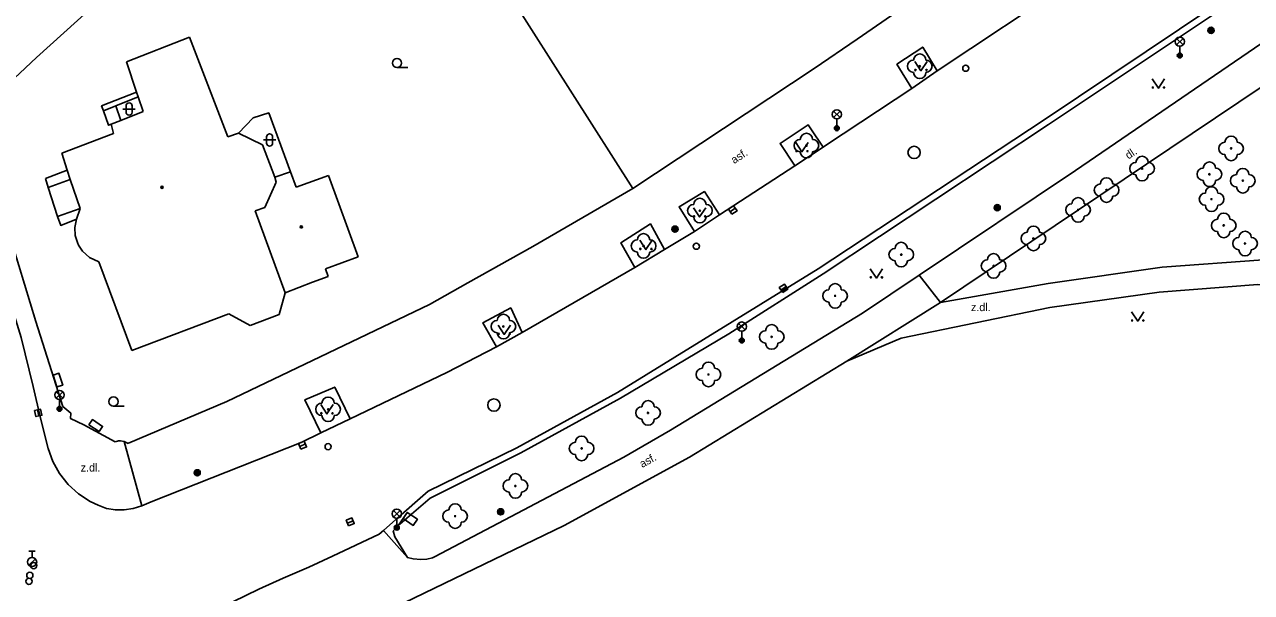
# Model space of a CAD drawing. Extents: x -600309 to -598967, y -1161267 to -1160292.
# Drawn here: x -599615.6 to -599515.9, y -1160576.1 to -1160530 of the extents above; entities that cross this region are included whole.
import ezdxf

# ---------------------------------------------------------------- set-up
doc = ezdxf.new("R2010")
doc.units = 0
for name, color, linetype in [('Level 10', 7, 'Continuous'), ('Level 11', 7, 'Continuous'), ('Level 22', 7, 'Continuous'), ('Level 24', 7, 'Continuous'), ('Level 25', 7, 'Continuous'), ('Level 27', 7, 'Continuous'), ('Level 28', 7, 'Continuous'), ('Level 33', 7, 'Continuous'), ('Level 34', 7, 'Continuous'), ('Level 36', 7, 'Continuous'), ('Level 39', 7, 'Continuous'), ('Level 40', 7, 'Continuous'), ('Level 5', 7, 'Continuous'), ('Level 51', 7, 'Continuous'), ('Level 7', 7, 'Continuous'), ('Level 8', 7, 'Continuous')]:
    doc.layers.add(name, color=color, linetype=linetype)

msp = doc.modelspace()

# ---------------------------------------------------------------- linework, layer by layer
at = {"layer": 'Level 10'}
for points in [[(-599530.62, -1160526.56), (-599541.46, -1160533.8)], [(-599519.01, -1160528.53), (-599532.79, -1160537.76), (-599551.12, -1160549.86), (-599567.4099, -1160559.9099), (-599575.58, -1160564.39), (-599582.8, -1160567.92), (-599585.4099, -1160570.2199), (-599586.4099, -1160571.1)], [(-599541.46, -1160533.8), (-599543.53, -1160535.23)], [(-599543.53, -1160535.23), (-599550.44, -1160539.8)], [(-599550.44, -1160539.8), (-599550.72, -1160539.99), (-599553.01, -1160541.51)], [(-599553.01, -1160541.51), (-599559.13, -1160545.49)], [(-599614.87, -1160559.43), (-599615.83, -1160555.44), (-599616.82, -1160552.27), (-599619.4416, -1160545.4146)], [(-599559.13, -1160545.49), (-599561.17, -1160546.83)], [(-599561.17, -1160546.83), (-599563.59, -1160548.3)], [(-599563.59, -1160548.3), (-599566, -1160549.77)], [(-599566, -1160549.77), (-599575.1599, -1160555.03)], [(-599575.1599, -1160555.03), (-599577.23, -1160556.19)], [(-599577.23, -1160556.19), (-599581.27, -1160558.27), (-599589.13, -1160562.05)], [(-599613.65, -1160564.44), (-599614.26, -1160561.98), (-599614.87, -1160559.43)], [(-599589.13, -1160562.05), (-599591.5, -1160563.19)], [(-599591.5, -1160563.19), (-599593.09, -1160563.95), (-599605.27, -1160568.78), (-599606.05, -1160569.09)], [(-599613.65, -1160564.44), (-599613.27, -1160565.5), (-599612.72, -1160566.49), (-599612.02, -1160567.37), (-599611.18, -1160568.13), (-599610.24, -1160568.75), (-599609.58, -1160569.06), (-599608.9, -1160569.31)], [(-599608.9, -1160569.31), (-599608.18, -1160569.43), (-599607.46, -1160569.43), (-599606.74, -1160569.32), (-599606.05, -1160569.09)], [(-599586.4099, -1160571.1), (-599586.76, -1160571.4099), (-599590.55, -1160573.18)], [(-599590.55, -1160573.18), (-599592.48, -1160574.07)], [(-599592.48, -1160574.07), (-599594.57, -1160574.9699), (-599596.53, -1160575.87), (-599599.7, -1160577.4)]]:
    msp.add_lwpolyline(points, dxfattribs=at)
at = {"layer": 'Level 11'}
for points in [[(-599512.41, -1160527.09), (-599512.81, -1160527.1), (-599513.6147, -1160527.1892), (-599514.07, -1160527.24), (-599515.31, -1160527.51), (-599516.52, -1160527.9), (-599517.68, -1160528.42), (-599518.78, -1160529.06), (-599532.43, -1160538.14), (-599550.73, -1160550.27), (-599558.39, -1160555.14), (-599567.18, -1160560.37), (-599575.26, -1160564.79), (-599582.64, -1160568.48), (-599585.1, -1160570.58)], [(-599512.4639, -1160529.7469), (-599530.23, -1160541.89), (-599542.9267, -1160550.3887), (-599547.53, -1160553.47), (-599563.11, -1160562.96), (-599566.9, -1160565.15), (-599582.233, -1160573.2263), (-599582.43, -1160573.33), (-599582.9015, -1160573.4239), (-599583.3777, -1160573.4715), (-599584.0127, -1160573.4027), (-599584.47, -1160573.3), (-599586.41, -1160571.1)], [(-599541.2, -1160552.61), (-599509.56, -1160531.36)], [(-599541.46, -1160533.8), (-599542.63, -1160531.87), (-599544.73, -1160533.26), (-599543.53, -1160535.23)], [(-599609.1599, -1160537.03), (-599609.3, -1160536.64), (-599606.46, -1160535.52)], [(-599609.1599, -1160537.03), (-599608.15, -1160536.63)], [(-599608.15, -1160536.63), (-599606.34, -1160535.9099)], [(-599608.15, -1160536.63), (-599607.74, -1160537.83)], [(-599608.54, -1160538.11), (-599608.74, -1160538.21), (-599609.1599, -1160537.03)], [(-599598.19, -1160538.86), (-599596.99, -1160537.62), (-599595.73, -1160537.21), (-599593.98, -1160541.98)], [(-599550.72, -1160539.99), (-599551.7178, -1160538.4988), (-599551.93, -1160538.18), (-599554.22, -1160539.68), (-599553.0392, -1160541.4609), (-599553.0073, -1160541.5093)], [(-599613.87, -1160542.53), (-599612.11, -1160541.85)], [(-599613.63, -1160543.27), (-599613.87, -1160542.53)], [(-599613.63, -1160543.27), (-599611.86, -1160542.6)], [(-599612.88, -1160545.63), (-599613.63, -1160543.27)], [(-599559.13, -1160545.49), (-599560.36, -1160543.59), (-599562.42, -1160544.82), (-599561.17, -1160546.83)], [(-599611.05, -1160544.96), (-599612.88, -1160545.63)], [(-599611.34, -1160545.83), (-599612.62, -1160546.34), (-599612.88, -1160545.63)], [(-599563.59, -1160548.3), (-599564.75, -1160546.2199), (-599567.15, -1160547.76), (-599566, -1160549.77)], [(-599541.2, -1160552.61), (-599532.46, -1160551.06), (-599523.21, -1160549.73), (-599514.99, -1160549.14)], [(-599541.2, -1160552.61), (-599542.9267, -1160550.3887)], [(-599541.2, -1160552.61), (-599548.81, -1160557.36)], [(-599575.1599, -1160555.03), (-599576.09, -1160553.04), (-599578.35, -1160554.24), (-599577.23, -1160556.19)], [(-599589.13, -1160562.05), (-599590.37, -1160559.4699), (-599592.79, -1160560.49), (-599591.5, -1160563.19)], [(-599607.4699, -1160563.87), (-599606.05, -1160569.09)], [(-599585.1, -1160570.58), (-599585.62, -1160571.13), (-599585.5, -1160571.62), (-599584.47, -1160573.3)]]:
    msp.add_lwpolyline(points, dxfattribs=at)
at = {"layer": 'Level 22'}
for centre in [(-599542.88, -1160533.42), (-599552.08, -1160539.86), (-599517.6, -1160540.09), (-599524.83, -1160541.73), (-599519.36, -1160542.19), (-599516.65, -1160542.71), (-599527.71, -1160543.4699), (-599519.19, -1160544.21), (-599560.73, -1160545.14), (-599530.02, -1160545.08), (-599518.2, -1160546.34), (-599533.65, -1160547.4), (-599516.4699, -1160547.81), (-599565.3, -1160548.01), (-599544.38, -1160548.71), (-599536.88, -1160549.63), (-599549.75, -1160552.06), (-599576.68, -1160554.55), (-599554.9, -1160555.39), (-599560.03, -1160558.44), (-599590.9099, -1160561.27), (-599564.94, -1160561.56), (-599570.33, -1160564.44), (-599575.71, -1160567.49), (-599580.6, -1160569.94)]:
    msp.add_circle(centre, 0.05, dxfattribs=at)
for centre, start, end in [((-599542.88, -1160532.92), 0, 180), ((-599543.38, -1160533.42), 90, 270), ((-599542.38, -1160533.42), 270, 90), ((-599542.88, -1160533.92), 180, 0), ((-599552.58, -1160539.86), 90, 270), ((-599552.08, -1160539.36), 0, 180), ((-599551.58, -1160539.86), 270, 90), ((-599518.1, -1160540.09), 90, 270), ((-599517.6, -1160539.59), 0, 180), ((-599517.1, -1160540.09), 270, 90), ((-599552.08, -1160540.36), 180, 0), ((-599524.83, -1160541.23), 0, 180), ((-599517.6, -1160540.59), 180, 0), ((-599525.33, -1160541.73), 90, 270), ((-599524.33, -1160541.73), 270, 90), ((-599519.86, -1160542.19), 90, 270), ((-599519.36, -1160541.69), 0, 180), ((-599518.86, -1160542.19), 270, 90), ((-599516.65, -1160542.21), 0, 180), ((-599527.71, -1160542.9699), 0, 180), ((-599524.83, -1160542.23), 180, 0), ((-599519.36, -1160542.69), 180, 0), ((-599517.15, -1160542.71), 90, 270), ((-599516.15, -1160542.71), 270, 90), ((-599528.21, -1160543.4699), 90, 270), ((-599527.21, -1160543.4699), 270, 90), ((-599519.69, -1160544.21), 90, 270), ((-599519.19, -1160543.71), 0, 180), ((-599518.69, -1160544.21), 270, 90), ((-599516.65, -1160543.21), 180, 0), ((-599561.23, -1160545.14), 90, 270), ((-599560.73, -1160544.64), 0, 180), ((-599560.23, -1160545.14), 270, 90), ((-599530.52, -1160545.08), 90, 270), ((-599530.02, -1160544.58), 0, 180), ((-599529.52, -1160545.08), 270, 90), ((-599527.71, -1160543.9699), 180, 0), ((-599519.19, -1160544.71), 180, 0), ((-599560.73, -1160545.64), 180, 0), ((-599530.02, -1160545.58), 180, 0), ((-599518.2, -1160545.84), 0, 180), ((-599533.65, -1160546.9), 0, 180), ((-599518.7, -1160546.34), 90, 270), ((-599517.7, -1160546.34), 270, 90), ((-599565.8, -1160548.01), 90, 270), ((-599565.3, -1160547.51), 0, 180), ((-599564.8, -1160548.01), 270, 90), ((-599544.38, -1160548.21), 0, 180), ((-599534.15, -1160547.4), 90, 270), ((-599533.15, -1160547.4), 270, 90), ((-599518.2, -1160546.84), 180, 0), ((-599516.9699, -1160547.81), 90, 270), ((-599516.4699, -1160547.31), 0, 180), ((-599515.9699, -1160547.81), 270, 90), ((-599565.3, -1160548.51), 180, 0), ((-599544.88, -1160548.71), 90, 270), ((-599543.88, -1160548.71), 270, 90), ((-599536.88, -1160549.13), 0, 180), ((-599533.65, -1160547.9), 180, 0), ((-599516.4699, -1160548.31), 180, 0), ((-599544.38, -1160549.21), 180, 0), ((-599537.38, -1160549.63), 90, 270), ((-599536.38, -1160549.63), 270, 90), ((-599536.88, -1160550.13), 180, 0), ((-599550.25, -1160552.06), 90, 270), ((-599549.75, -1160551.56), 0, 180), ((-599549.25, -1160552.06), 270, 90), ((-599549.75, -1160552.56), 180, 0), ((-599576.68, -1160554.05), 0, 180), ((-599577.18, -1160554.55), 90, 270), ((-599576.18, -1160554.55), 270, 90), ((-599554.9, -1160554.89), 0, 180), ((-599576.68, -1160555.05), 180, 0), ((-599555.4, -1160555.39), 90, 270), ((-599554.4, -1160555.39), 270, 90), ((-599554.9, -1160555.89), 180, 0), ((-599560.03, -1160557.94), 0, 180), ((-599560.53, -1160558.44), 90, 270), ((-599559.53, -1160558.44), 270, 90), ((-599560.03, -1160558.94), 180, 0), ((-599590.9099, -1160560.77), 0, 180), ((-599564.94, -1160561.06), 0, 180), ((-599591.4099, -1160561.27), 90, 270), ((-599590.4099, -1160561.27), 270, 90), ((-599565.44, -1160561.56), 90, 270), ((-599564.44, -1160561.56), 270, 90), ((-599590.9099, -1160561.77), 180, 0), ((-599564.94, -1160562.06), 180, 0), ((-599570.33, -1160563.94), 0, 180), ((-599570.83, -1160564.44), 90, 270), ((-599569.83, -1160564.44), 270, 90), ((-599570.33, -1160564.94), 180, 0), ((-599575.71, -1160566.99), 0, 180), ((-599576.21, -1160567.49), 90, 270), ((-599575.21, -1160567.49), 270, 90), ((-599575.71, -1160567.99), 180, 0), ((-599581.1, -1160569.94), 90, 270), ((-599580.6, -1160569.44), 0, 180), ((-599580.1, -1160569.94), 270, 90), ((-599580.6, -1160570.44), 180, 0)]:
    msp.add_arc(centre, 0.5, start, end, dxfattribs=at)
at = {"layer": 'Level 24'}
for points in [[(-599613.2405, -1160558.5), (-599612.9357, -1160559.4524), (-599612.4595, -1160559.3), (-599612.7643, -1160558.3476)], [(-599610.3342, -1160562.517), (-599609.5059, -1160563.0772), (-599609.2258, -1160562.663), (-599610.0541, -1160562.1028)]]:
    msp.add_lwpolyline(points, close=True, dxfattribs=at)
at = {"layer": 'Level 25'}
for centre, radius in [((-599519.23, -1160530.51), 0.25), ((-599519.23, -1160530.51), 0.2), ((-599519.23, -1160530.51), 0.15), ((-599519.23, -1160530.51), 0.1), ((-599519.23, -1160530.51), 0.05), ((-599536.59, -1160544.9), 0.25), ((-599536.59, -1160544.9), 0.2), ((-599536.59, -1160544.9), 0.15), ((-599536.59, -1160544.9), 0.1), ((-599536.59, -1160544.9), 0.05), ((-599562.75, -1160546.64), 0.25), ((-599562.75, -1160546.64), 0.2), ((-599562.75, -1160546.64), 0.15), ((-599562.75, -1160546.64), 0.1), ((-599562.75, -1160546.64), 0.05), ((-599601.54, -1160566.42), 0.25), ((-599601.54, -1160566.42), 0.2), ((-599601.54, -1160566.42), 0.15), ((-599601.54, -1160566.42), 0.1), ((-599601.54, -1160566.42), 0.05), ((-599576.9099, -1160569.59), 0.25), ((-599576.9099, -1160569.59), 0.2), ((-599576.9099, -1160569.59), 0.15), ((-599576.9099, -1160569.59), 0.1), ((-599576.9099, -1160569.59), 0.05)]:
    msp.add_circle(centre, radius, dxfattribs=at)
at = {"layer": 'Level 27'}
for p, q in [((-599558.2676, -1160545.2292), (-599557.8524, -1160544.9508)), ((-599554.1476, -1160551.5892), (-599553.7324, -1160551.3108)), ((-599614.5062, -1160561.3164), (-599614.3938, -1160561.8036)), ((-599593.2207, -1160564.2763), (-599592.7593, -1160564.0837)), ((-599589.3516, -1160570.5039), (-599588.8884, -1160570.3159))]:
    msp.add_line(p, q, dxfattribs=at)
for points in [[(-599558.1284, -1160545.4369), (-599557.7131, -1160545.1584), (-599557.9916, -1160544.7431), (-599558.4069, -1160545.0216)], [(-599554.0084, -1160551.7969), (-599553.5931, -1160551.5184), (-599553.8716, -1160551.1031), (-599554.2869, -1160551.3816)], [(-599614.7498, -1160561.3725), (-599614.6375, -1160561.8598), (-599614.1502, -1160561.7475), (-599614.2625, -1160561.2602)], [(-599593.1244, -1160564.507), (-599592.663, -1160564.3144), (-599592.8556, -1160563.853), (-599593.317, -1160564.0456)], [(-599589.2576, -1160570.7356), (-599588.7943, -1160570.5475), (-599588.9824, -1160570.0842), (-599589.4457, -1160570.2723)]]:
    msp.add_lwpolyline(points, close=True, dxfattribs=at)
for centre in [(-599543.34, -1160540.42), (-599577.45, -1160560.92)]:
    msp.add_circle(centre, 0.5, dxfattribs=at)
at = {"layer": 'Level 28'}
for p, q in [((-599615.208, -1160573.9319), (-599614.678, -1160573.4019)), ((-599615.2, -1160572.7849), (-599614.7, -1160572.7849)), ((-599614.95, -1160573.2849), (-599614.95, -1160572.7849))]:
    msp.add_line(p, q, dxfattribs=at)
for centre, radius in [((-599539.14, -1160533.58), 0.25), ((-599561.02, -1160548.03), 0.25), ((-599590.9099, -1160564.3), 0.25), ((-599614.95, -1160573.6599), 0.375), ((-599615.13, -1160574.75), 0.25), ((-599614.81, -1160573.96), 0.25), ((-599615.2, -1160575.23), 0.25)]:
    msp.add_circle(centre, radius, dxfattribs=at)
at = {"layer": 'Level 33'}
for p, q in [((-599522.035, -1160531.69), (-599521.505, -1160531.16)), ((-599522.035, -1160531.16), (-599521.505, -1160531.69)), ((-599521.77, -1160531.8), (-599521.77, -1160532.55)), ((-599549.875, -1160537.59), (-599549.345, -1160537.06)), ((-599549.875, -1160537.06), (-599549.345, -1160537.59)), ((-599549.61, -1160537.7), (-599549.61, -1160538.45)), ((-599557.595, -1160554.82), (-599557.065, -1160554.29)), ((-599557.595, -1160554.29), (-599557.065, -1160554.82)), ((-599557.33, -1160554.93), (-599557.33, -1160555.68)), ((-599612.9849, -1160560.37), (-599612.4549, -1160559.84)), ((-599612.9849, -1160559.84), (-599612.4549, -1160560.37)), ((-599612.7199, -1160560.48), (-599612.7199, -1160561.23)), ((-599585.605, -1160570.01), (-599585.075, -1160569.48)), ((-599585.605, -1160569.48), (-599585.075, -1160570.01)), ((-599585.34, -1160570.12), (-599585.34, -1160570.87))]:
    msp.add_line(p, q, dxfattribs=at)
for centre, radius in [((-599521.77, -1160531.425), 0.375), ((-599521.77, -1160532.55), 0.2), ((-599521.77, -1160532.55), 0.1445), ((-599521.77, -1160532.55), 0.0876), ((-599549.61, -1160537.325), 0.375), ((-599549.61, -1160538.45), 0.2), ((-599549.61, -1160538.45), 0.1445), ((-599549.61, -1160538.45), 0.0876), ((-599557.33, -1160554.555), 0.375), ((-599557.33, -1160555.68), 0.2), ((-599557.33, -1160555.68), 0.1445), ((-599557.33, -1160555.68), 0.0876), ((-599612.7199, -1160560.105), 0.375), ((-599612.7199, -1160561.23), 0.2), ((-599612.7199, -1160561.23), 0.1445), ((-599612.7199, -1160561.23), 0.0876), ((-599585.34, -1160569.745), 0.375), ((-599585.34, -1160570.87), 0.2), ((-599585.34, -1160570.87), 0.1445), ((-599585.34, -1160570.87), 0.0876)]:
    msp.add_circle(centre, radius, dxfattribs=at)
at = {"layer": 'Level 34'}
for p, q in [((-599584.8317, -1160570.1273), (-599585.34, -1160570.87)), ((-599585.5463, -1160570.7288), (-599585.1337, -1160571.0112))]:
    msp.add_line(p, q, dxfattribs=at)
msp.add_lwpolyline([(-599584.8317, -1160570.1273), (-599584.0064, -1160570.6921), (-599583.6676, -1160570.197), (-599584.4928, -1160569.6322)], close=True, dxfattribs=at)
at = {"layer": 'Level 36'}
for p, q in [((-599585.32, -1160533.5349), (-599584.445, -1160533.5349)), ((-599607.316, -1160536.646), (-599607.316, -1160537.146)), ((-599606.816, -1160536.646), (-599606.816, -1160537.146)), ((-599607.566, -1160536.896), (-599606.566, -1160536.896)), ((-599596.1659, -1160539.4059), (-599595.1659, -1160539.4059)), ((-599595.9159, -1160539.1559), (-599595.9159, -1160539.6559)), ((-599595.4159, -1160539.1559), (-599595.4159, -1160539.6559)), ((-599608.34, -1160561.015), (-599607.465, -1160561.015))]:
    msp.add_line(p, q, dxfattribs=at)
for points in [[(-599543.28, -1160533.03), (-599542.78, -1160533.78), (-599542.28, -1160533.03)], [(-599524, -1160534.45), (-599523.5, -1160535.2), (-599523, -1160534.45)], [(-599552.94, -1160539.61), (-599552.44, -1160540.36), (-599551.94, -1160539.61)], [(-599561.25, -1160544.9), (-599560.75, -1160545.65), (-599560.25, -1160544.9)], [(-599565.61, -1160547.55), (-599565.11, -1160548.3), (-599564.61, -1160547.55)], [(-599546.9, -1160549.86), (-599546.4, -1160550.61), (-599545.9, -1160549.86)], [(-599525.68, -1160553.36), (-599525.18, -1160554.11), (-599524.68, -1160553.36)], [(-599577.11, -1160554.44), (-599576.61, -1160555.19), (-599576.11, -1160554.44)], [(-599591.51, -1160560.89), (-599591.01, -1160561.64), (-599590.51, -1160560.89)]]:
    msp.add_lwpolyline(points, dxfattribs=at)
for centre, radius in [((-599585.3201, -1160533.1598), 0.375), ((-599543.2302, -1160533.7298), 0.05), ((-599542.3308, -1160533.7298), 0.05), ((-599523.9502, -1160535.1498), 0.05), ((-599523.0508, -1160535.1498), 0.05), ((-599552.8902, -1160540.3098), 0.05), ((-599551.9908, -1160540.3098), 0.05), ((-599561.2002, -1160545.5998), 0.05), ((-599560.3008, -1160545.5998), 0.05), ((-599565.5602, -1160548.2498), 0.05), ((-599564.6608, -1160548.2498), 0.05), ((-599546.8502, -1160550.5598), 0.05), ((-599545.9508, -1160550.5598), 0.05), ((-599525.6302, -1160554.0598), 0.05), ((-599524.7308, -1160554.0598), 0.05), ((-599577.0602, -1160555.1398), 0.05), ((-599576.1608, -1160555.1398), 0.05), ((-599608.3401, -1160560.6399), 0.375), ((-599591.4602, -1160561.5898), 0.05), ((-599590.5608, -1160561.5898), 0.05)]:
    msp.add_circle(centre, radius, dxfattribs=at)
for centre, start, end in [((-599607.0657, -1160536.6463), 0, 180), ((-599607.0657, -1160537.1463), 180, 0), ((-599595.6656, -1160539.1562), 0, 180), ((-599595.6656, -1160539.6562), 180, 0)]:
    msp.add_arc(centre, 0.25, start, end, dxfattribs=at)
at = {"layer": 'Level 39'}
for centre, radius in [((-599604.4, -1160543.25), 0.09), ((-599604.4, -1160543.25), 0.0398), ((-599593.09, -1160546.46), 0.09), ((-599593.09, -1160546.46), 0.0398)]:
    msp.add_circle(centre, radius, dxfattribs=at)
at = {"layer": 'Level 5'}
for points in [[(-599607.29, -1160533.06), (-599602.18, -1160531.07)], [(-599602.18, -1160531.07), (-599599.05, -1160539.1599)], [(-599606.46, -1160535.52), (-599607.29, -1160533.06)], [(-599606.34, -1160535.9099), (-599606.46, -1160535.52)], [(-599605.93, -1160537.09), (-599606.34, -1160535.9099)], [(-599608.54, -1160538.11), (-599607.74, -1160537.83)], [(-599607.74, -1160537.83), (-599605.93, -1160537.09)], [(-599608.34, -1160538.88), (-599608.54, -1160538.11)], [(-599612.53, -1160540.48), (-599608.34, -1160538.88)], [(-599599.05, -1160539.1599), (-599598.19, -1160538.86)], [(-599598.19, -1160538.86), (-599596.25, -1160539.79)], [(-599596.25, -1160539.79), (-599595.25, -1160542.43)], [(-599612.11, -1160541.85), (-599612.53, -1160540.48)], [(-599611.86, -1160542.6), (-599612.11, -1160541.85)], [(-599611.05, -1160544.96), (-599611.86, -1160542.6)], [(-599595.25, -1160542.43), (-599593.98, -1160541.98)], [(-599595.25, -1160542.43), (-599595.14, -1160542.83)], [(-599593.98, -1160541.98), (-599593.52, -1160543.24)], [(-599593.52, -1160543.24), (-599590.87, -1160542.28)], [(-599590.87, -1160542.28), (-599588.48, -1160548.9)], [(-599595.14, -1160542.83), (-599596.06, -1160544.88)], [(-599611.34, -1160545.83), (-599611.05, -1160544.96)], [(-599596.06, -1160544.88), (-599596.83, -1160545.17)], [(-599596.83, -1160545.17), (-599594.39, -1160551.81)], [(-599611.34, -1160545.83), (-599611.4699, -1160546.5)], [(-599611.4699, -1160546.5), (-599611.44, -1160547.17)], [(-599611.44, -1160547.17), (-599611.27, -1160547.73)], [(-599611.27, -1160547.73), (-599611.17, -1160547.95)], [(-599611.17, -1160547.95), (-599610.86, -1160548.42)], [(-599610.86, -1160548.42), (-599610.29, -1160548.94)], [(-599610.29, -1160548.94), (-599609.53, -1160549.29)], [(-599606.85, -1160556.5), (-599609.53, -1160549.29)], [(-599588.48, -1160548.9), (-599591.13, -1160549.86)], [(-599590.9, -1160550.49), (-599592.18, -1160550.95)], [(-599591.13, -1160549.86), (-599590.9, -1160550.49)], [(-599592.18, -1160550.95), (-599594.39, -1160551.81)], [(-599594.39, -1160551.81), (-599594.9, -1160553.56)], [(-599598.98, -1160553.51), (-599606.85, -1160556.5)], [(-599597.23, -1160554.4699), (-599598.98, -1160553.51)], [(-599594.9, -1160553.56), (-599597.23, -1160554.4699)]]:
    msp.add_lwpolyline(points, dxfattribs=at)
at = {"layer": 'Level 51'}
msp.add_lwpolyline([(-599588.27, -1160508.93), (-599614.6, -1160532.7)], dxfattribs=at)
at = {"layer": 'Level 7'}
for points in [[(-599531.76, -1160512.45), (-599532.55, -1160520.9099), (-599539.69, -1160525.49), (-599547.9699, -1160531.21)], [(-599566.17, -1160543.34), (-599575.98, -1160527.95)], [(-599614.6, -1160532.7), (-599620.04, -1160537.8)], [(-599566.17, -1160543.34), (-599551.46, -1160533.61)], [(-599566.17, -1160543.34), (-599574.29, -1160548.04), (-599579.56, -1160551)], [(-599612.44, -1160561.03), (-599614.64, -1160554.13), (-599616.95, -1160546.56)], [(-599548.81, -1160557.36), (-599544.39, -1160555.49), (-599532.33, -1160553.01), (-599523.45, -1160551.77), (-599515.43, -1160551.14), (-599508.14, -1160551.48), (-599500.9099, -1160552.65), (-599495.46, -1160554.61), (-599492.73, -1160556.45), (-599489.73, -1160560.09), (-599487.28, -1160563.79), (-599484.13, -1160569.04), (-599480.8, -1160574.8), (-599478.2199, -1160579.61), (-599474.27, -1160587.83), (-599469.65, -1160598.99)], [(-599582.68, -1160552.75), (-599599.13, -1160560.63), (-599607.11, -1160564.01), (-599607.1599, -1160564.03)], [(-599589.77, -1160585.85), (-599589.2, -1160585.6599), (-599591.24, -1160580.12), (-599571.75, -1160570.7), (-599561.56, -1160565.14), (-599548.81, -1160557.36)], [(-599612.44, -1160561.03), (-599611.81, -1160561.58), (-599611.84, -1160562.01), (-599610.75, -1160562.54), (-599608.2, -1160563.92)], [(-599607.4699, -1160563.87), (-599607.76, -1160563.83), (-599607.94, -1160563.84), (-599608.2, -1160563.92)], [(-599607.1599, -1160564.03), (-599607.4699, -1160563.87)]]:
    msp.add_lwpolyline(points, dxfattribs=at)
at = {"layer": 'Level 8'}
for points in [[(-599551.46, -1160533.61), (-599547.9699, -1160531.21)], [(-599582.68, -1160552.75), (-599579.56, -1160551)]]:
    msp.add_lwpolyline(points, dxfattribs=at)

# ---------------------------------------------------------------- texts
at = {"layer": 'Level 40'}
for s, rotation, p in [('asf.', 33, (-599557.95, -1160541.37)), ('dl.', 34, (-599525.93, -1160541)), ('asf.', 29, (-599565.4099, -1160566.04))]:
    msp.add_text(s, height=0.65, rotation=rotation, dxfattribs=at).set_placement(p)
for p in [(-599538.7199, -1160553.3), (-599611, -1160566.32)]:
    msp.add_text('z.dl.', height=0.65, dxfattribs=at).set_placement(p)

doc.saveas('drawing.dxf')
